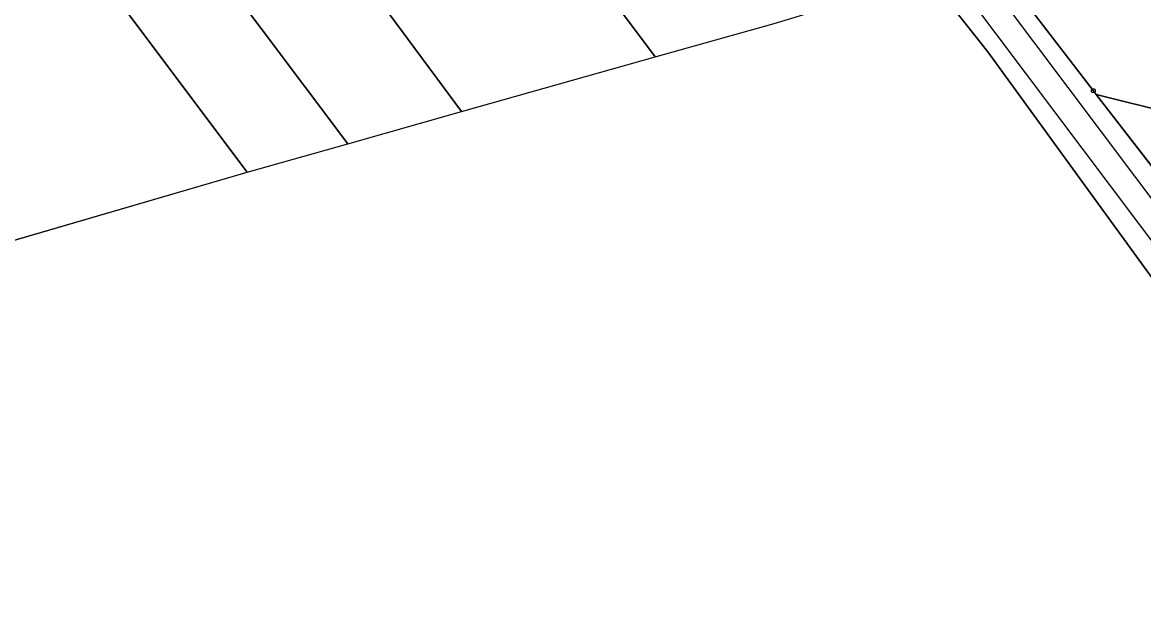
# Model space of a CAD drawing. Extents: x -739214 to -733252, y -1147612 to -1142842.
# Drawn here: x -737692.5 to -737405.4, y -1147080.1 to -1146929.9 of the extents above; entities that cross this region are included whole.
import ezdxf

# ---------------------------------------------------------------- set-up
doc = ezdxf.new("R2010")
doc.units = 0
for name, color, linetype in [('Hranice parcel', 7, 'Continuous'), ('Polygon ku', 7, 'Continuous'), ('Polygon parcely', 7, 'Continuous'), ('Vnitřní kresba', 7, 'Continuous'), ('Značky bodu BP', 7, 'Continuous')]:
    doc.layers.add(name, color=color, linetype=linetype)

msp = doc.modelspace()

# ---------------------------------------------------------------- linework, layer by layer
at = {"layer": 'Hranice parcel'}
for p, q in [((-737451.01, -1146904.68), (-737418.26, -1146947.36)), ((-737445.24, -1146937.38), (-737456.05, -1146923.75)), ((-737530.48, -1146938.73), (-737499.96, -1146930.11)), ((-737580.05, -1146952.73), (-737530.48, -1146938.73)), ((-737418.26, -1146947.36), (-737417.53, -1146948.31)), ((-737417.53, -1146948.31), (-737392.31, -1146980.92)), ((-737609.15, -1146960.95), (-737580.05, -1146952.73)), ((-737634.93, -1146968.23), (-737609.15, -1146960.95)), ((-737718.47, -1146992.64), (-737636.38, -1146968.64)), ((-737636.38, -1146968.64), (-737634.93, -1146968.23))]:
    msp.add_line(p, q, dxfattribs=at)
for points in [[(-737530.48, -1146938.73), (-737620.84, -1146817.83), (-737711.17, -1146696.98)], [(-737580.05, -1146952.73), (-737668.56, -1146833.04), (-737757.18, -1146713.21)], [(-737609.15, -1146960.95), (-737698.21, -1146842.34), (-737787.21, -1146723.8)], [(-737634.93, -1146968.23), (-737723.25, -1146850.57), (-737811.88, -1146732.5)], [(-737499.96, -1146930.11), (-737480.82, -1146924.33), (-737478.92, -1146923.64)], [(-737337.8, -1147080.1), (-737399.91, -1146999.89), (-737445.24, -1146937.38)], [(-737417.53, -1146948.31), (-737398.02, -1146953.18), (-737326.51, -1146969.39), (-737235.83, -1146991.82)]]:
    msp.add_lwpolyline(points, dxfattribs=at)
at = {"layer": 'Polygon ku'}
msp.add_lwpolyline([(-737718.47, -1146992.64), (-737636.38, -1146968.64), (-737634.93, -1146968.23), (-737609.15, -1146960.95), (-737580.05, -1146952.73), (-737530.48, -1146938.73), (-737499.96, -1146930.11), (-737480.82, -1146924.33), (-737478.92, -1146923.64), (-737461.23, -1146917.22), (-737457.36, -1146922.1), (-737456.05, -1146923.75), (-737445.24, -1146937.38), (-737399.91, -1146999.89)], dxfattribs=at)
at = {"layer": 'Polygon parcely'}
for points in [[(-737392.31, -1146980.92), (-737417.53, -1146948.31), (-737418.26, -1146947.36), (-737451.01, -1146904.68), (-737453.74, -1146901.13), (-737469.66, -1146879.94), (-737477.66, -1146868.68), (-737479.86, -1146866.5), (-737504.6, -1146833.26), (-737513.18, -1146822.22), (-737520.66, -1146812.45), (-737540.02, -1146786.33), (-737541.53, -1146784.33), (-737553.03, -1146769.14), (-737563.64, -1146755.12), (-737573.75, -1146741.77), (-737606.4, -1146698.65), (-737614.97, -1146687.32), (-737624.26, -1146675.05), (-737625.21, -1146673.79), (-737652.36, -1146637.67)], [(-737668.38, -1146642.45), (-737644.25, -1146673.38), (-737628.46, -1146693.62), (-737562.86, -1146781.68), (-737501.84, -1146863.81), (-737499.92, -1146866.3), (-737461.23, -1146917.22), (-737457.36, -1146922.1), (-737456.05, -1146923.75), (-737445.24, -1146937.38), (-737399.91, -1146999.89)]]:
    msp.add_lwpolyline(points, dxfattribs=at)
for points in [[(-737570.28, -1146801.57), (-737661.63, -1146679.51), (-737693.5, -1146690.75), (-737711.17, -1146696.98), (-737620.84, -1146817.83), (-737530.48, -1146938.73), (-737499.96, -1146930.11), (-737480.82, -1146924.33), (-737478.92, -1146923.64)], [(-737620.84, -1146817.83), (-737711.17, -1146696.98), (-737757.18, -1146713.21), (-737668.56, -1146833.04), (-737580.05, -1146952.73), (-737530.48, -1146938.73)], [(-737609.15, -1146960.95), (-737580.05, -1146952.73), (-737668.56, -1146833.04), (-737757.18, -1146713.21), (-737782.19, -1146722.03), (-737787.21, -1146723.8), (-737698.21, -1146842.34)], [(-737634.93, -1146968.23), (-737609.15, -1146960.95), (-737698.21, -1146842.34), (-737787.21, -1146723.8), (-737811.88, -1146732.5), (-737723.25, -1146850.57)], [(-737892.46, -1146760.92), (-737805.49, -1146876.75), (-737718.47, -1146992.64), (-737636.38, -1146968.64), (-737634.93, -1146968.23), (-737723.25, -1146850.57), (-737811.88, -1146732.5), (-737820.61, -1146735.58), (-737846.3, -1146744.64), (-737872.27, -1146753.8)], [(-737417.53, -1146948.31), (-737398.02, -1146953.18), (-737326.51, -1146969.39), (-737235.83, -1146991.82), (-737230.77, -1146960.32), (-737302.28, -1146939.6), (-737379.85, -1146920.65), (-737424.14, -1146908.74), (-737449.38, -1146900.7), (-737451.01, -1146904.68), (-737418.26, -1146947.36)], [(-737306, -1147000.47), (-737243.51, -1147015.63), (-737240.67, -1147007.39), (-737235.83, -1146991.82), (-737326.51, -1146969.39), (-737398.02, -1146953.18), (-737417.53, -1146948.31), (-737392.31, -1146980.92), (-737349.76, -1146991.09)]]:
    msp.add_lwpolyline(points, close=True, dxfattribs=at)
at = {"layer": 'Vnitřní kresba'}
for p, q in [((-737492.84, -1146866.7), (-737387.25, -1147007.32)), ((-737483.37, -1146868.43), (-737381.72, -1147003.94))]:
    msp.add_line(p, q, dxfattribs=at)
at = {"layer": 'Značky bodu BP'}
for radius in [0.5, 0.0303]:
    msp.add_circle((-737418.26, -1146947.36), radius, dxfattribs=at)

doc.saveas('drawing.dxf')
